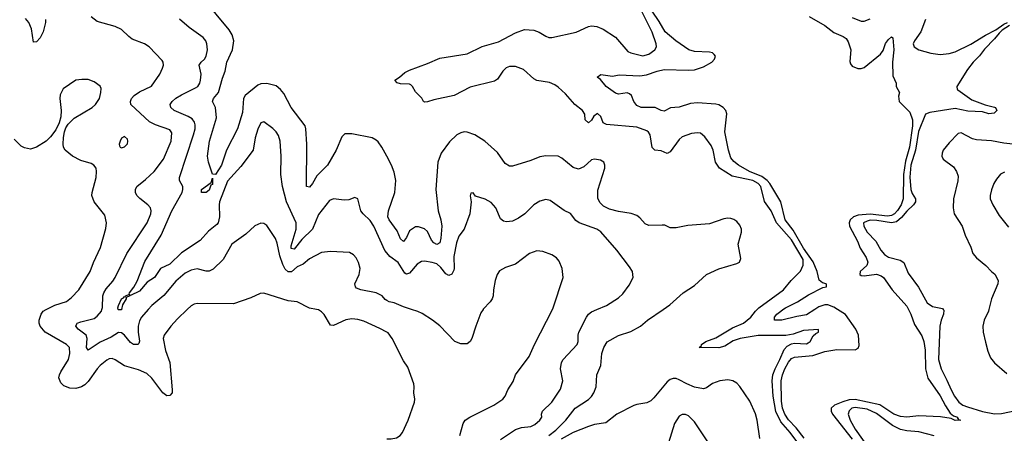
# Model space of a CAD drawing. Header units: inches. Extents: x 1173000 to 1307049, y 522583 to 678455.
# Tile 595 of 617: x 1257579 to 1264074, y 619185 to 621909. Entities that reach past the tile are written whole.
import ezdxf

# ---------------------------------------------------------------- set-up
doc = ezdxf.new("R2010")
doc.units = ezdxf.units.IN
doc.header["$MEASUREMENT"] = 0
for name, color, linetype in [('B2651', 7, 'Continuous'), ('B2652', 7, 'Continuous'), ('B2661', 7, 'Continuous'), ('B2662', 7, 'Continuous')]:
    doc.layers.add(name, color=color, linetype=linetype)

msp = doc.modelspace()

# ---------------------------------------------------------------- linework, layer by layer
at = {"layer": 'B2651', "color": 5}
for points, elevation in [([(1258684.6, 620000), (1258621, 619939), (1258575.6, 619890), (1258533.1, 619830), (1258524.7, 619810), (1258540.2, 619730), (1258570.2, 619649.8), (1258585.7, 619470), (1258584.9, 619450), (1258570, 619433.6), (1258550, 619432), (1258522.5, 619450), (1258450, 619548.6), (1258417.8, 619577.8), (1258363, 619603), (1258270, 619627.9), (1258210, 619668.7), (1258190, 619676.1), (1258170, 619674.5), (1258153.6, 619666.4), (1258110.2, 619630), (1258090, 619608.8), (1258030, 619525.7), (1258010, 619503.5), (1257988, 619490), (1257950, 619478.9), (1257910, 619480.9), (1257870, 619496.9), (1257850, 619516.9), (1257838, 619550), (1257841.5, 619570), (1257849.9, 619590), (1257901, 619670), (1257910.5, 619710), (1257907.1, 619750), (1257888.7, 619770), (1257748, 619850), (1257714, 619890), (1257706.9, 619910), (1257708.4, 619930), (1257720.3, 619970), (1257733.3, 619990), (1257752.9, 620000)], 980), ([(1258426.2, 620000), (1258382.7, 619950), (1258370, 619925.6), (1258361.1, 619890), (1258360.1, 619850), (1258369.3, 619790.7), (1258364.7, 619775.3), (1258358, 619770), (1258329.2, 619769.2), (1258310, 619783.1), (1258270, 619830.7), (1258250, 619846.8), (1258230, 619848.7), (1258182.7, 619817.3), (1258110, 619785.4), (1258030, 619731.2), (1258018.9, 619750), (1258025.2, 619810), (1258018.8, 619830), (1257963.9, 619870), (1257949.3, 619890), (1257955.2, 619904.8), (1257958.7, 619910), (1257982, 619918), (1258070, 619940.1), (1258090, 619955.1), (1258118.2, 619990), (1258121.4, 620000)], 960), ([(1258250.3, 620000), (1258250, 619998.7), (1258230, 619998.4), (1258229.5, 620000)], 940), ([(1260000, 619851.5), (1259955.8, 619875.8), (1259850, 619922.3), (1259810, 619934.8), (1259770, 619938.5), (1259730, 619932.1), (1259650, 619894.3), (1259630, 619897.6), (1259586.5, 619966.5), (1259570, 619985.1), (1259550, 619997.6), (1259537.9, 620000)], 980)]:
    msp.add_lwpolyline(points, dxfattribs=dict(at, elevation=elevation))
at = {"layer": 'B2652', "color": 5}
for points, elevation in [([(1260000, 621010), (1259968.9, 621068.9), (1259943.5, 621103.5), (1259930, 621116.3), (1259904, 621130), (1259770, 621158), (1259723.2, 621156.8), (1259703.4, 621136.6), (1259666.8, 621050), (1259610.1, 620949.9), (1259540.2, 620879.8), (1259510, 620829.8), (1259490, 620806.2), (1259470, 620809.3), (1259473.6, 621090), (1259467.4, 621190), (1259461.2, 621210), (1259369.8, 621330), (1259321.9, 621421.9), (1259299.2, 621450), (1259270, 621474), (1259208.8, 621488.8), (1259170, 621487.3), (1259150, 621478.7), (1259065.7, 621410), (1259056.1, 621390), (1259050, 621297.6), (1259015.9, 621190), (1258942.8, 621050), (1258909.3, 620950), (1258870, 620889.6), (1258851.7, 620891.7), (1258824.7, 620970), (1258819.1, 621010), (1258832.1, 621110), (1258877.2, 621262.8), (1258871.2, 621331.2), (1258851.8, 621370), (1258858, 621390), (1258891, 621430), (1258916.3, 621523.7), (1258935, 621570), (1258945.4, 621630), (1258983.6, 621710), (1258992.7, 621770), (1258981.8, 621810), (1258961.4, 621841.4), (1258790, 622050.7)], 920), ([(1257748.7, 621910), (1257748.8, 621890), (1257734.9, 621830), (1257714.4, 621790), (1257690, 621762.7), (1257670, 621762), (1257658.2, 621850), (1257640.3, 621890), (1257616.6, 621916.6)], 960), ([(1258121.4, 620000), (1258125.9, 620014.1), (1258128.4, 620090), (1258133.3, 620110), (1258150, 620137.2), (1258193.7, 620186.3), (1258209, 620210), (1258286.8, 620370), (1258420.7, 620570), (1258444.4, 620630), (1258446.3, 620650), (1258441.6, 620670), (1258425.1, 620690), (1258370.7, 620730.7), (1258352.8, 620750), (1258344, 620770), (1258344, 620790), (1258351.3, 620810), (1258410, 620855.6), (1258465.8, 620910), (1258528.7, 620990), (1258579.3, 621110), (1258582.9, 621162.9), (1258570, 621183.5), (1258476, 621216), (1258436.5, 621236.5), (1258313.3, 621350), (1258309.7, 621370), (1258317.7, 621390), (1258334, 621410), (1258370, 621435), (1258448.6, 621471.4), (1258504.2, 621550), (1258522, 621590), (1258527.8, 621610), (1258526, 621630), (1258520.1, 621640.1), (1258434, 621730), (1258402.7, 621750), (1258322, 621782), (1258298.2, 621798.2), (1258250, 621844.2), (1258210, 621865.1), (1258090, 621896.3), (1258050, 621927)], 960), ([(1260000, 620373.5), (1259987.5, 620387.6), (1259914.4, 620550), (1259890, 620587.4), (1259844.7, 620630), (1259829.6, 620650), (1259810, 620728), (1259790, 620737.2), (1259750, 620722), (1259718.7, 620721.3), (1259650, 620729.7), (1259622.6, 620717.4), (1259550, 620626.3), (1259511.4, 620530), (1259439.8, 620460.2), (1259390, 620398.1), (1259370, 620401.6), (1259370, 620418.4), (1259402, 620530), (1259402, 620570), (1259339.4, 620710), (1259312.8, 620810), (1259302.3, 620890), (1259303.7, 621010), (1259297.8, 621110), (1259285.4, 621145.4), (1259270, 621171.3), (1259250, 621191.5), (1259190, 621236), (1259170, 621229.2), (1259150, 621189), (1259133.4, 621130), (1259119.5, 621050), (1259038.4, 620941.6), (1258950, 620845.1), (1258897.6, 620710), (1258894.1, 620690), (1258897.7, 620610), (1258888, 620572), (1258880, 620560), (1258824.7, 620515.3), (1258770, 620455.1), (1258646.7, 620373.3), (1258570, 620299.1), (1258507, 620270), (1258468.2, 620211.8), (1258420.7, 620179.3), (1258370, 620121.5), (1258310, 620092.7), (1258300.5, 620100.5), (1258302.6, 620110), (1258332.2, 620147.8), (1258353.4, 620186.6), (1258404.7, 620315.3), (1258513.3, 620490), (1258583, 620650), (1258650.6, 620770), (1258655.9, 620790), (1258655, 620810), (1258633.3, 620850), (1258632.8, 620870), (1258726.1, 621150), (1258735.8, 621190), (1258736.6, 621216.6), (1258733.1, 621233.1), (1258715.9, 621255.9), (1258691.4, 621271.4), (1258598.7, 621310), (1258575.4, 621330), (1258571.1, 621350), (1258584.7, 621370), (1258610, 621392.6), (1258645.5, 621414.5), (1258739.6, 621460.4), (1258753.3, 621470), (1258766.4, 621490), (1258772.9, 621510), (1258775.5, 621550), (1258763.1, 621610), (1258776.4, 621630), (1258798.7, 621650), (1258808.8, 621670), (1258817.6, 621710), (1258814.5, 621750), (1258807.1, 621770), (1258790, 621791.1), (1258697.5, 621857.5), (1258633, 621913)], 940), ([(1257752.9, 620000), (1257810, 620029.2), (1257887.2, 620052.7), (1257921.7, 620078.3), (1257969.6, 620130), (1258044.8, 620250), (1258065.6, 620310), (1258111.7, 620408.4), (1258147.3, 620532.7), (1258151.9, 620570), (1258140.6, 620620.6), (1258069.7, 620710), (1258056, 620750), (1258056.9, 620770), (1258083.6, 620870), (1258086.6, 620910), (1258082.7, 620930), (1258069.2, 620950), (1258050, 620962), (1257982, 620982), (1257927.8, 621010), (1257878.7, 621050), (1257869, 621069), (1257866.2, 621090), (1257867.2, 621132.7), (1257874.5, 621170), (1257883.1, 621196.9), (1257898.4, 621221.6), (1257938.5, 621261.5), (1258057.6, 621330), (1258078.9, 621350), (1258104.7, 621390), (1258115.4, 621430), (1258116, 621456), (1258110, 621472), (1258070, 621500.7), (1258030, 621515.1), (1257990, 621516.3), (1257950, 621511.5), (1257866.9, 621453.1), (1257846.6, 621413.4), (1257843.8, 621390), (1257852.4, 621310), (1257850.4, 621269.6), (1257840.4, 621230), (1257816.9, 621183.1), (1257782.2, 621137.8), (1257753, 621110), (1257690, 621069.6), (1257650, 621056.9), (1257610, 621065.7), (1257590, 621076.9), (1257543, 621123)], 980), ([(1260000, 620060.2), (1259990, 620066.4), (1259969.7, 620090), (1259930, 620109.8), (1259829, 620130), (1259801.6, 620141.6), (1259793.3, 620150), (1259789.7, 620170), (1259818.9, 620230), (1259824.4, 620270), (1259813.7, 620310), (1259799.3, 620339.3), (1259781, 620361), (1259755.6, 620375.6), (1259630, 620383.1), (1259570, 620376), (1259490, 620334.8), (1259450, 620298.5), (1259410, 620280.7), (1259371.4, 620248.6), (1259349.1, 620249.1), (1259330, 620266.6), (1259315.4, 620295.4), (1259294.4, 620354.4), (1259277.9, 620437.9), (1259266.8, 620466.8), (1259210, 620552.3), (1259190, 620566.6), (1259170, 620569.5), (1259130, 620551.8), (1259070, 620495.8), (1258978.4, 620430), (1258920.9, 620330), (1258854.8, 620265.2), (1258830, 620252.8), (1258810, 620252.7), (1258750, 620266.8), (1258710, 620259.8), (1258670, 620238.7), (1258610, 620187.1), (1258530, 620093.1), (1258450, 620027.4), (1258426.2, 620000)], 960), ([(1258229.5, 620000), (1258226.5, 620010), (1258230, 620027.3), (1258249.9, 620070), (1258263.4, 620076.6), (1258270, 620086.4), (1258276, 620084), (1258277.2, 620090), (1258299.1, 620099.1), (1258306, 620090), (1258282, 620078), (1258282.6, 620070), (1258256.5, 620030), (1258250.3, 620000)], 940), ([(1259537.9, 620000), (1259490, 620009.6), (1259410, 620049.7), (1259350, 620056.9), (1259190, 620107.6), (1259166.3, 620106.3), (1259103.1, 620076.9), (1258990, 620037.4), (1258750, 620040.4), (1258730, 620035.6), (1258710, 620024.4), (1258684.6, 620000)], 980)]:
    msp.add_lwpolyline(points, dxfattribs=dict(at, elevation=elevation))
for points, elevation in [([(1258270, 621139.5), (1258250, 621129), (1258241.6, 621110), (1258236.3, 621090), (1258238, 621078), (1258241, 621070), (1258250, 621064.9), (1258270, 621070.7), (1258290, 621092), (1258293.6, 621110), (1258290, 621122)], 980), ([(1258810, 620769.7), (1258778, 620770), (1258778.4, 620790), (1258843.3, 620836.7), (1258850, 620864.7), (1258850, 620824), (1258840.7, 620819.3), (1258830, 620787.1)], 920)]:
    msp.add_lwpolyline(points, close=True, dxfattribs=dict(at, elevation=elevation))
at = {"layer": 'B2661', "color": 5}
for points, elevation in [([(1260635.6, 620000), (1260622, 619978), (1260587.4, 619890), (1260562.4, 619810), (1260550.2, 619789.8), (1260530, 619773.6), (1260490, 619772.8), (1260450, 619789.7), (1260350, 619893.3), (1260302, 619930), (1260233.4, 619973.4), (1260206.4, 619986.4), (1260163.4, 620000)], 960), ([(1260483.4, 619170), (1260505.1, 619250), (1260517.6, 619270), (1260548.5, 619291.5), (1260706.6, 619370), (1260765.2, 619410), (1260781.2, 619430), (1260799.3, 619470), (1260835.2, 619524.8), (1260849.6, 619570), (1260940.5, 619690), (1260974.7, 619770), (1261093.9, 620000)], 960), ([(1260750, 619142.5), (1260850, 619210.1), (1260890, 619223.7), (1260950.5, 619229.5), (1260976.8, 619243.2), (1261010.9, 619270), (1261022.6, 619290), (1261021.1, 619310), (1261026.9, 619330), (1261089.8, 619390), (1261145.6, 619474.4), (1261161, 619530), (1261146.4, 619610), (1261153.3, 619650), (1261164.2, 619670), (1261255.4, 619770), (1261263.6, 619790), (1261263, 619830), (1261268.4, 619850), (1261317.2, 619950), (1261330.6, 619969.4), (1261350, 619984.4), (1261386.6, 620000)], 940), ([(1261069.8, 619170), (1261115.6, 619204.4), (1261181.8, 619270), (1261242.2, 619350), (1261330, 619407.8), (1261350, 619425.8), (1261366.6, 619450), (1261381.6, 619490), (1261386.6, 619570), (1261413.3, 619630), (1261418.2, 619710), (1261431.2, 619748.8), (1261453.2, 619786.8), (1261530, 619829.1), (1261610, 619854.4), (1261673, 619890), (1261719.6, 619930), (1261823, 620000)], 920), ([(1262704.7, 619130), (1262662.1, 619190), (1262600.6, 619260.6), (1262567.1, 619327.1), (1262548.6, 619430), (1262543.1, 619530), (1262547.2, 619570), (1262561.3, 619610), (1262594.1, 619670), (1262622.5, 619737.5), (1262641, 619759), (1262670, 619773.2), (1262690, 619777.5), (1262770, 619774.7), (1262780.7, 619779.3), (1262794.2, 619790), (1262812.6, 619827.4), (1262830, 619842.4), (1262849, 619850), (1262848, 619868), (1262750, 619861.6), (1262681.5, 619838.5), (1262631.9, 619828.1), (1262450, 619829.5), (1262331.1, 619808.9), (1262286.2, 619793.8), (1262230, 619758.1), (1262190, 619746.7), (1262061.2, 619750), (1262076.3, 619763.7), (1262076.9, 619770), (1262104.7, 619790), (1262170, 619814.4), (1262281.3, 619878.7), (1262352.5, 619910), (1262402.8, 619950), (1262433.3, 619990), (1262444.2, 620000)], 880), ([(1262823.5, 620000), (1262770, 619963.9), (1262705.5, 619954.5), (1262606.8, 619930), (1262558, 619930), (1262558.5, 619950), (1262572.8, 619970), (1262598.8, 619990), (1262613.9, 620000)], 860), ([(1262752.6, 619152.6), (1262700.4, 619220.4), (1262650, 619273.2), (1262625.5, 619310), (1262611.5, 619350), (1262604.1, 619395.9), (1262602.6, 619530), (1262610.2, 619570), (1262626, 619610), (1262650, 619652.7), (1262670, 619677.7), (1262690, 619686.5), (1262810, 619698), (1262890, 619723.1), (1262930, 619730.8), (1262970, 619735.8), (1263090, 619734), (1263110, 619745.5), (1263116.9, 619763.1), (1263111.9, 619830), (1263094.8, 619870), (1263026.3, 619966.3), (1262973.1, 620000)], 860), ([(1263441, 620000), (1263456.3, 619970), (1263480.9, 619900.9), (1263530, 619825.7), (1263543.9, 619790), (1263551.2, 619731.2), (1263554.8, 619610), (1263568.6, 619548.6), (1263650, 619431.7), (1263684.8, 619364.8), (1263716.7, 619316.7), (1263739.4, 619299.4), (1263764.9, 619290), (1263764.4, 619284.4), (1263773.9, 619273.9), (1263786, 619270), (1263750.2, 619269.8), (1263722.6, 619282.6), (1263652.9, 619292.9), (1263510, 619299.8), (1263430, 619291.5), (1263390, 619295.9), (1263345.8, 619310), (1263252.8, 619372.8), (1263090, 619406.1), (1263050, 619405.5), (1263007.6, 619392.4), (1262954, 619370), (1262932.4, 619350), (1262931.9, 619330), (1262939.8, 619310), (1263070, 619146.6)], 860), ([(1263670.9, 620000), (1263674.7, 619994.7), (1263673.4, 619970), (1263657.2, 619930), (1263648.8, 619890), (1263639.8, 619670), (1263656.8, 619610), (1263695.3, 619535.3), (1263722.7, 619470), (1263744.2, 619430), (1263773.8, 619390), (1263799.7, 619370), (1263830, 619358.2), (1263930, 619328.4), (1264010, 619313.6), (1264054.3, 619314.3), (1264150, 619335.4)], 880), ([(1263972.6, 620000), (1263970.2, 619990), (1263941.5, 619930), (1263932.2, 619890), (1263935.3, 619850), (1263950, 619784), (1263965.2, 619725.2), (1263982.6, 619682.6), (1264008.5, 619648.5), (1264090, 619578.3)], 920), ([(1260000, 619148.7), (1260030, 619147.6), (1260065.1, 619154.9), (1260089.3, 619170), (1260104.5, 619190), (1260142, 619270), (1260183.7, 619390), (1260186.6, 619410), (1260179.5, 619450), (1260182, 619490), (1260178.4, 619510), (1260140.1, 619620.1), (1260110, 619661.2), (1260036.4, 619810), (1260010, 619846), (1260000, 619851.5)], 980), ([(1262460.2, 619150), (1262444.2, 619270), (1262432.6, 619312.6), (1262395.1, 619395.1), (1262330, 619493.1), (1262310, 619513.8), (1262283.7, 619530), (1262250, 619537), (1262198, 619530), (1262148.6, 619511.4), (1262110, 619484.2), (1262090, 619478), (1262030, 619489), (1261979.1, 619510), (1261930, 619537.7), (1261910, 619544.7), (1261890, 619544.5), (1261870, 619537.8), (1261850, 619524.2), (1261762.5, 619417.5), (1261741.3, 619398.7), (1261715.6, 619384.4), (1261650, 619375.1), (1261630, 619368), (1261517.8, 619310), (1261445.6, 619254.4), (1261370, 619242.6), (1261330, 619229.9), (1261230.2, 619190), (1261150, 619145.6)], 920), ([(1263610, 619167.8), (1263510, 619193.6), (1263430, 619199.6), (1263390, 619210.3), (1263336.8, 619236.8), (1263230, 619314.2), (1263170, 619342.4), (1263090, 619355.4), (1263067.8, 619350), (1263050, 619332.9), (1263044.4, 619310), (1263057.7, 619270), (1263090, 619211.2), (1263176.8, 619090)], 880), ([(1262122.5, 619122.5), (1262030, 619259.7), (1261990, 619298.9), (1261970, 619308.2), (1261950, 619308), (1261930, 619296.3), (1261899.2, 619250), (1261858.5, 619121.5)], 940)]:
    msp.add_lwpolyline(points, dxfattribs=dict(at, elevation=elevation))
at = {"layer": 'B2662', "color": 5}
for points, elevation in [([(1262444.2, 620000), (1262455, 620010), (1262616.2, 620130), (1262667, 620190), (1262730, 620253.6), (1262747.8, 620292.2), (1262746.3, 620330), (1262670, 620457.9), (1262571.7, 620571.7), (1262535.3, 620650), (1262492.1, 620712.1), (1262467.9, 620810), (1262450.2, 620830.2), (1262414, 620850), (1262278.1, 620878.1), (1262194.5, 620930), (1262167.7, 620970), (1262152.7, 621050), (1262140, 621080), (1262098, 621138), (1262070, 621161.1), (1262050, 621164.8), (1262010, 621160.4), (1261950, 621137.3), (1261930, 621119.7), (1261870, 621038.2), (1261850, 621027.8), (1261810, 621045.6), (1261768.9, 621048.9), (1261750, 621067), (1261737.8, 621150), (1261727.3, 621167.3), (1261716, 621176), (1261650, 621200.8), (1261450, 621218.3), (1261428.8, 621230), (1261412.2, 621272.2), (1261390, 621290.6), (1261365.3, 621274.7), (1261350, 621246.8), (1261330, 621229.5), (1261310, 621249.8), (1261306.3, 621286.3), (1261292.2, 621310), (1261241.1, 621350), (1261180.3, 621420.3), (1261130, 621465), (1261110, 621479.8), (1261074.8, 621494.8), (1260990, 621508.2), (1260970, 621519), (1260901.6, 621581.6), (1260850, 621601.2), (1260810, 621601.2), (1260788.7, 621591.3), (1260766.3, 621570), (1260730, 621518), (1260710, 621504), (1260550, 621464.8), (1260446, 621410), (1260310, 621382.3), (1260268.2, 621368.2), (1260250, 621366), (1260242.7, 621370), (1260232.1, 621392.1), (1260190, 621433.6), (1260170, 621469.6), (1260159.1, 621479.1), (1260150, 621483.9), (1260090, 621486), (1260070, 621492.7), (1260052.7, 621510), (1260084, 621530), (1260119.1, 621560.9), (1260150, 621577.1), (1260270, 621620.4), (1260350, 621656.4), (1260530, 621684.6), (1260630, 621732.7), (1260737.4, 621762.6), (1260850, 621822.3), (1260910, 621843.7), (1260970, 621840.9), (1261006.3, 621826.3), (1261050, 621800.6), (1261070, 621792.8), (1261090, 621792.6), (1261250, 621826.7), (1261330, 621865.3), (1261350, 621868.3), (1261385, 621865), (1261427.2, 621847.2), (1261510, 621793), (1261590, 621700.2), (1261610.6, 621690), (1261690, 621671), (1261730, 621682), (1261769.7, 621710), (1261779.2, 621730), (1261778, 621750), (1261750, 621826.9), (1261670.5, 621990)], 880), ([(1262613.9, 620000), (1262630, 620010.6), (1262710.3, 620049.7), (1262783.1, 620096.9), (1262876.1, 620143.9), (1262902, 620150), (1262902, 620162), (1262898, 620170), (1262874.6, 620174.6), (1262853, 620193), (1262840.1, 620250), (1262813.7, 620313.7), (1262750, 620403.4), (1262681.7, 620521.6), (1262629.3, 620590), (1262600.4, 620710), (1262527, 620830), (1262510.2, 620850.2), (1262475.3, 620875.3), (1262394, 620910), (1262321.5, 620950), (1262290, 620974.5), (1262270, 620998.8), (1262253.7, 621050), (1262230.4, 621169.6), (1262244.5, 621290), (1262237.3, 621310), (1262219.8, 621330), (1262190, 621347.5), (1262170, 621353.6), (1262050, 621361.5), (1262003.1, 621356.9), (1261930, 621332), (1261871.3, 621328.7), (1261830, 621306.9), (1261810, 621311.1), (1261770, 621329.8), (1261678, 621330), (1261650, 621344), (1261629.4, 621370), (1261614, 621410), (1261600.9, 621420.9), (1261586.3, 621426.3), (1261530, 621419.3), (1261510, 621424.8), (1261447.6, 621470), (1261410, 621516), (1261389.3, 621530), (1261412.3, 621547.7), (1261490, 621538), (1261533.2, 621546.8), (1261670, 621539.3), (1261713.8, 621546.2), (1261784.5, 621570), (1261830, 621580.1), (1261990, 621576.6), (1262030, 621579.8), (1262090, 621599.5), (1262143.5, 621630), (1262163.1, 621650), (1262167.7, 621670), (1262159.6, 621679.6), (1262148.2, 621690), (1262130, 621695.6), (1262030, 621699.2), (1261993.2, 621710), (1261906.1, 621770), (1261837.5, 621830), (1261797.6, 621897.6), (1261750, 621966)], 860), ([(1262786.7, 621930), (1262890, 621871.8), (1262950, 621825.8), (1263010, 621799.5), (1263030, 621785.6), (1263044.2, 621764.2), (1263060.4, 621710), (1263054.4, 621634.4), (1263058.6, 621618.6), (1263070, 621603.6), (1263106.9, 621586.9), (1263130, 621587.6), (1263150, 621595), (1263257.3, 621682.7), (1263273.6, 621706.4), (1263290, 621752.2), (1263310, 621778.4), (1263330, 621795.5), (1263338.8, 621790), (1263344, 621710), (1263336, 621630), (1263339.3, 621539.3), (1263361, 621490), (1263361, 621470), (1263382, 621430), (1263375.3, 621404.8), (1263380.2, 621370), (1263450, 621299.4), (1263468.5, 621248.5), (1263467.6, 621210), (1263448.1, 621070), (1263422.5, 620977.5), (1263407.7, 620890), (1263405.8, 620730), (1263393.1, 620690), (1263370, 620652.5), (1263350, 620630.4), (1263330, 620619.2), (1263304.3, 620615.7), (1263190, 620627.6), (1263110, 620621.5), (1263078.8, 620610), (1263056.6, 620590), (1263050.1, 620570), (1263052.6, 620550), (1263105.1, 620450), (1263123.9, 620403.9), (1263162.3, 620342.3), (1263172.8, 620312.8), (1263167.3, 620290), (1263122.1, 620250), (1263121.4, 620230), (1263130, 620223.7), (1263150, 620221.7), (1263230, 620232.3), (1263262.5, 620222.5), (1263277.2, 620210), (1263333.6, 620130), (1263430, 620021.5), (1263441, 620000)], 860), ([(1263070, 621923.5), (1263130, 621900.2), (1263150, 621899.6), (1263190, 621914.7)], 880), ([(1263554.4, 621910), (1263523.2, 621830), (1263481, 621770), (1263473.6, 621750), (1263479.5, 621730), (1263510.6, 621710), (1263588.1, 621688.1), (1263650, 621679.4), (1263710, 621685.9), (1263750, 621698.1), (1263853.2, 621746.9), (1263950, 621807.7), (1264017.6, 621842.4), (1264070, 621879), (1264094, 621890)], 880), ([(1264108.8, 621870), (1264060, 621840), (1264039.3, 621820.7), (1264010, 621783.4), (1263943.9, 621716.1), (1263910, 621671.2), (1263868.8, 621630), (1263830, 621581.2), (1263761.3, 621470), (1263762.3, 621450), (1263766.1, 621446.1), (1263860.3, 621380.3), (1263948.5, 621348.5), (1264010, 621333.4), (1264015.9, 621330), (1264025.4, 621310), (1264006.5, 621293.5), (1263970.7, 621289.3), (1263930, 621303.1), (1263833.3, 621306.7), (1263750, 621323.5), (1263582, 621298), (1263553, 621287), (1263507.2, 621172.8), (1263487.4, 621050), (1263457, 620950), (1263451.6, 620871.6), (1263458.2, 620790), (1263465.1, 620765.1), (1263488.1, 620730), (1263487.8, 620710), (1263474.4, 620690), (1263430, 620648.1), (1263394.6, 620605.4), (1263361.9, 620578.1), (1263330, 620569.9), (1263234, 620586), (1263190, 620587.7), (1263170, 620583), (1263145.7, 620570), (1263146.1, 620550), (1263168.4, 620508.4), (1263225.5, 620450), (1263259.4, 620390), (1263282.5, 620362.5), (1263310, 620344.4), (1263385.9, 620325.9), (1263410.3, 620310), (1263439, 620239), (1263507.4, 620147.4), (1263563.8, 620043.8), (1263599.3, 620019.3), (1263666.4, 620006.4), (1263670.9, 620000)], 880), ([(1261823, 620000), (1261867.3, 620030), (1261956.2, 620110), (1262030, 620158), (1262109.8, 620230.2), (1262190, 620267.2), (1262310, 620303.8), (1262327.2, 620312.8), (1262335.9, 620335.9), (1262318.3, 620430), (1262341, 620510), (1262340.4, 620530), (1262330, 620556.2), (1262310, 620578.9), (1262290, 620592.6), (1262270, 620600.4), (1262250, 620601.7), (1262223.4, 620596.6), (1262130, 620564.4), (1261987.2, 620552.8), (1261910, 620537.2), (1261870, 620539), (1261834.5, 620554.5), (1261816.6, 620556.6), (1261730, 620552.8), (1261704.7, 620564.7), (1261670, 620604.7), (1261650, 620619.8), (1261612.4, 620632.4), (1261530, 620644.6), (1261470, 620660.6), (1261430, 620680.3), (1261404.9, 620704.9), (1261392.9, 620732.9), (1261393, 620787), (1261439.7, 620930), (1261439.7, 620950), (1261431.6, 620970), (1261410, 620984.7), (1261370, 620991), (1261350, 620985.3), (1261299.3, 620940.7), (1261264.2, 620924.2), (1261230, 620935.4), (1261156, 620996), (1261130, 621009.7), (1261050, 621012.4), (1261010, 621005.4), (1260950, 620982), (1260830, 620945.1), (1260810, 620944.2), (1260781.4, 620961.4), (1260730, 621035.1), (1260646.3, 621110), (1260581.6, 621150), (1260530, 621168.9), (1260510, 621169.8), (1260490, 621164.8), (1260462, 621150), (1260414.4, 621105.6), (1260359.7, 621030), (1260336.9, 620970), (1260323.1, 620790), (1260338.5, 620650), (1260356.8, 620590), (1260363.6, 620550), (1260357.1, 620470), (1260350, 620438.2), (1260330, 620427.3), (1260310, 620439.6), (1260296.4, 620456.4), (1260270, 620513.5), (1260250, 620532.2), (1260210, 620544.8), (1260190, 620543.8), (1260150, 620517.7), (1260130, 620474), (1260110, 620448.3), (1260090, 620465.6), (1260070, 620518.3), (1260015.3, 620590), (1260007.2, 620610), (1260011.4, 620650), (1260054.7, 620770), (1260060.5, 620850), (1260050, 620904.5), (1260031, 620951), (1260000, 621010)], 920), ([(1264170, 621083.9), (1264070, 621096.3), (1263990, 621111.9), (1263890, 621116.8), (1263863.9, 621123.9), (1263790, 621164), (1263770, 621159.7), (1263710, 621098.5), (1263670.3, 621050), (1263662.8, 621030), (1263661.7, 621010), (1263670.3, 620990.3), (1263739.5, 620939.5), (1263758.9, 620910), (1263770, 620878), (1263767.5, 620847.5), (1263737.6, 620730), (1263735.9, 620670), (1263742.8, 620630), (1263796.5, 620550), (1263815, 620490), (1263852.2, 620410), (1263865.2, 620370), (1263890, 620340.2), (1263951.5, 620290), (1263989, 620250), (1264012.2, 620232.2), (1264032.2, 620190), (1264030.9, 620170), (1263989.4, 620070), (1263972.6, 620000)], 920), ([(1264074.7, 620905.3), (1264049.2, 620890.8), (1264021.3, 620858.7), (1264004.9, 620830), (1263990, 620789), (1263980.3, 620750), (1263981.3, 620730), (1263998.7, 620690), (1264040, 620620), (1264101.3, 620541.3)], 940), ([(1261386.6, 620000), (1261450, 620027.1), (1261530, 620076.9), (1261557.5, 620102.5), (1261599.6, 620160.4), (1261624.7, 620210), (1261620.7, 620250), (1261601.7, 620281.7), (1261518, 620390), (1261412.7, 620512.7), (1261386.6, 620530), (1261269.5, 620570), (1261247.2, 620587.2), (1261211.6, 620631.6), (1261170, 620651.1), (1261078.9, 620718.9), (1261050, 620725.1), (1261010, 620714.3), (1260971.2, 620688.8), (1260910.4, 620630), (1260870, 620601.3), (1260830, 620583), (1260790, 620577), (1260770, 620580.9), (1260750, 620597.2), (1260719.7, 620670), (1260690, 620704.2), (1260650, 620727.8), (1260586, 620746), (1260570, 620768), (1260554, 620766), (1260551.6, 620748.4), (1260557.3, 620710), (1260548.7, 620630), (1260511.7, 620530), (1260476.9, 620483.1), (1260461.4, 620438.6), (1260442.9, 620350), (1260445.2, 620270), (1260441.8, 620258.2), (1260430, 620233.6), (1260410, 620223), (1260390, 620235.4), (1260356.9, 620276.9), (1260330, 620299.9), (1260300.9, 620310), (1260250, 620318.7), (1260230, 620315.2), (1260201.6, 620298.4), (1260150, 620240.3), (1260130, 620233.5), (1260120.4, 620240.4), (1260076.1, 620310), (1260020.8, 620350), (1260000, 620373.5)], 940), ([(1261093.9, 620000), (1261099.1, 620010), (1261162.9, 620210), (1261157.6, 620270), (1261138.6, 620318.6), (1261120.8, 620340.8), (1261090, 620360.7), (1261030, 620382), (1260990, 620385.6), (1260942, 620370), (1260850, 620298.3), (1260783, 620277), (1260744.8, 620255.2), (1260728.9, 620231.1), (1260714.9, 620190), (1260704, 620130), (1260702, 620090), (1260694.9, 620070), (1260682, 620050), (1260637.3, 620002.7), (1260635.6, 620000)], 960), ([(1260163.4, 620000), (1260110, 620016.8), (1260050, 620042.9), (1260016.2, 620050), (1260000, 620060.2)], 960), ([(1262973.1, 620000), (1262950, 620014.6), (1262910, 620030.3), (1262890, 620030.3), (1262850, 620017.9), (1262823.5, 620000)], 860)]:
    msp.add_lwpolyline(points, dxfattribs=dict(at, elevation=elevation))

doc.saveas('drawing.dxf')
